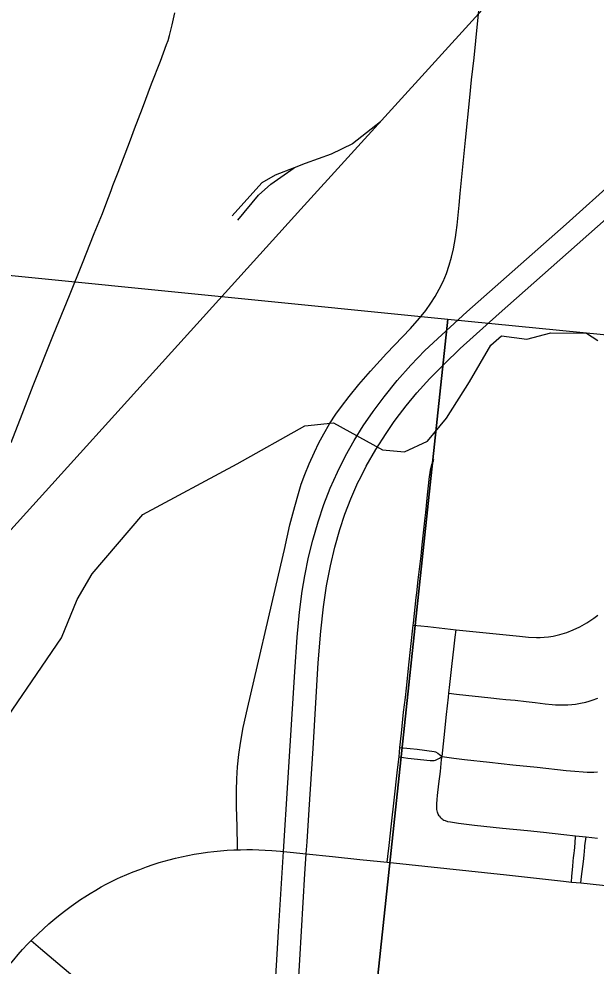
# Model space of a CAD drawing. Extents: x -1.4 to 35.4, y 0 to 22.
# Drawn here: x 29.515 to 30.043, y 17.859 to 18.725 of the extents above; entities that cross this region are included whole.
import ezdxf

# ---------------------------------------------------------------- set-up
doc = ezdxf.new("R2010")
doc.units = 0
for name, color, linetype in [('GM_X_City_Street', 7, 'Continuous'), ('GM_X_County_Road', 7, 'Continuous'), ('GM_X_Interstate_Route', 7, 'Continuous'), ('GM_X_Minor_River', 7, 'Continuous'), ('GM_X_Rail_Line', 7, 'Continuous'), ('GM_X_Section', 7, 'Continuous'), ('GM_X_Township_Road', 7, 'Continuous')]:
    doc.layers.add(name, color=color, linetype=linetype)

msp = doc.modelspace()

# ---------------------------------------------------------------- linework, layer by layer
at = {"layer": 'GM_X_City_Street'}
for points in [[(29.50808, 18.33786), (29.51812, 18.36395), (29.52836, 18.38997), (29.54694, 18.43673), (29.56131, 18.47248), (29.57321, 18.50182), (29.58411, 18.52892), (29.59151, 18.54736), (29.59454, 18.55573), (29.59946, 18.56834), (29.60111, 18.57301), (29.60577, 18.58518), (29.61704, 18.61478), (29.62085, 18.62462), (29.62819, 18.64376), (29.63636, 18.66589), (29.64458, 18.68667), (29.65022, 18.70185), (29.65153, 18.70558), (29.65284, 18.71017), (29.65535, 18.71983), (29.65775, 18.73079)], [(29.85166, 17.95416), (29.85231, 17.95945), (29.85357, 17.96956), (29.85572, 17.98934), (29.85825, 18.01095), (29.86138, 18.03875), (29.86262, 18.05062), (29.86347, 18.05912), (29.86479, 18.07215), (29.86674, 18.09132), (29.86845, 18.10489), (29.86945, 18.11352), (29.86998, 18.11908), (29.87152, 18.13469), (29.87335, 18.15146), (29.87559, 18.17108), (29.87578, 18.17282), (29.87844, 18.1963), (29.87893, 18.20061), (29.88023, 18.21235), (29.88273, 18.23423), (29.88387, 18.24452), (29.88445, 18.25001), (29.88589, 18.2636), (29.88622, 18.26669), (29.88703, 18.2741), (29.88773, 18.28027), (29.88814, 18.284), (29.88906, 18.29276), (29.8906, 18.30682), (29.89111, 18.31037), (29.89153, 18.31297), (29.89203, 18.31518), (29.89273, 18.31779), (29.89399, 18.32128), (29.89449, 18.32236)], [(29.87559, 18.17108), (29.88267, 18.17038), (29.88892, 18.16978), (29.91471, 18.16686), (29.97289, 18.16084), (29.98093, 18.16008), (29.98833, 18.15975), (29.99162, 18.15975), (29.9954, 18.15992), (29.99934, 18.16024), (30.00355, 18.16094), (30.00954, 18.16236), (30.016, 18.16435), (30.02171, 18.1666), (30.02782, 18.16955), (30.03421, 18.17314), (30.03796, 18.1755), (30.04069, 18.17733), (30.04438, 18.18015)], [(29.89927, 17.9966), (29.89855, 17.99805), (29.89782, 17.99998), (29.89742, 18.00118), (29.89718, 18.00231), (29.8971, 18.00343), (29.8971, 18.00464), (29.89726, 18.0077), (29.89758, 18.01164), (29.8979, 18.0151), (29.89911, 18.02595), (29.9004, 18.03721), (29.90159, 18.04817), (29.90174, 18.0494), (29.90193, 18.05091), (29.90265, 18.05672), (29.90391, 18.06821), (29.90596, 18.08916), (29.9078, 18.10517), (29.90821, 18.10878), (29.90913, 18.11688), (29.91132, 18.13599), (29.91278, 18.14908), (29.914, 18.16006), (29.91471, 18.16686)], [(29.90821, 18.10878), (29.91513, 18.10802), (29.94659, 18.10458), (29.9546, 18.10376), (29.96014, 18.10316), (29.96873, 18.10231), (29.97886, 18.10122), (29.9872, 18.10024), (29.99626, 18.09919), (30.00259, 18.09854), (30.00567, 18.09821), (30.00932, 18.09809), (30.01425, 18.09804), (30.01697, 18.09813), (30.02044, 18.09844), (30.02406, 18.09889), (30.02844, 18.09957), (30.03329, 18.10059), (30.03641, 18.10145), (30.03925, 18.10235), (30.04446, 18.10435)], [(29.86347, 18.05912), (29.87274, 18.05816), (29.87916, 18.05749), (29.89482, 18.05561), (29.89609, 18.05519), (29.89814, 18.05391), (29.89949, 18.05285), (29.90193, 18.05091)], [(29.86262, 18.05062), (29.87083, 18.04953), (29.89098, 18.04717), (29.89234, 18.04712), (29.89383, 18.04712), (29.89482, 18.04727), (29.89588, 18.04762), (29.8973, 18.04819), (29.89963, 18.04946), (29.90193, 18.05091)], [(29.90193, 18.05091), (29.91265, 18.04946), (29.92247, 18.04831), (29.94526, 18.04569), (29.96677, 18.04335), (29.9889, 18.04102), (30.0154, 18.03818), (30.02327, 18.0374), (30.03087, 18.03675), (30.03467, 18.03652), (30.03777, 18.03652), (30.04069, 18.03669), (30.04403, 18.03691)], [(29.89927, 17.9966), (29.90023, 17.99539), (29.90104, 17.99451), (29.90192, 17.99379), (29.90265, 17.99322), (29.90361, 17.99266), (29.9049, 17.99226), (29.90707, 17.99162), (29.90956, 17.9911), (29.91692, 17.98996), (29.93173, 17.98814), (29.95706, 17.98548), (29.97993, 17.98316), (29.99476, 17.98169), (30.01312, 17.97968), (30.02408, 17.97847), (30.03374, 17.97741), (30.04419, 17.9763)], [(30.02013, 17.93614), (30.02061, 17.94153), (30.02141, 17.95031), (30.02191, 17.95527), (30.02218, 17.95839), (30.02261, 17.96244), (30.02289, 17.96492), (30.02318, 17.96768), (30.02398, 17.97728), (30.02408, 17.97847)], [(30.02878, 17.9353), (30.0295, 17.94125), (30.03112, 17.95485), (30.03176, 17.96073), (30.03246, 17.96811), (30.03254, 17.9691), (30.03374, 17.97741)], [(29.52639, 17.88265), (29.53478, 17.87547), (29.55459, 17.85851), (29.58129, 17.83626), (29.60142, 17.81964), (29.60968, 17.81307), (29.61373, 17.81021), (29.61752, 17.80809), (29.62036, 17.80687), (29.62336, 17.80608), (29.62643, 17.80563)]]:
    msp.add_lwpolyline(points, dxfattribs=at)
at = {"layer": 'GM_X_County_Road'}
for points in [[(29.60541, 17.93923), (29.60815, 17.9405), (29.61388, 17.94301), (29.61962, 17.94536), (29.6258, 17.9477), (29.63175, 17.9499), (29.63789, 17.95205), (29.64348, 17.95385), (29.64791, 17.95518), (29.65238, 17.95645), (29.65827, 17.95798), (29.6638, 17.95926), (29.6697, 17.96052), (29.67532, 17.96159), (29.68178, 17.96266), (29.68762, 17.96348), (29.69337, 17.96414), (29.69933, 17.96471), (29.70562, 17.96521), (29.7117, 17.96554), (29.71509, 17.96563)], [(29.71509, 17.96563), (29.71762, 17.9657), (29.72339, 17.96578), (29.72864, 17.96578), (29.73454, 17.96562), (29.74027, 17.96533), (29.7463, 17.96498), (29.75437, 17.9643), (29.75697, 17.96406), (29.76299, 17.96352), (29.77782, 17.96198), (29.80188, 17.95949), (29.82683, 17.95682)], [(29.82683, 17.95682), (29.84579, 17.95478), (29.85166, 17.95416)], [(29.85166, 17.95416), (29.96072, 17.94262), (30.01299, 17.93699), (30.02013, 17.93614)], [(29.52639, 17.88265), (29.52754, 17.88384), (29.53269, 17.88867), (29.53756, 17.89338), (29.54244, 17.89781), (29.54792, 17.90238), (29.55299, 17.90644), (29.55809, 17.91046), (29.56284, 17.91396), (29.56727, 17.91706), (29.57144, 17.92002), (29.57554, 17.92273), (29.58029, 17.92569), (29.58546, 17.92877), (29.59039, 17.9316), (29.59502, 17.93413), (29.59919, 17.9363), (29.60359, 17.93839), (29.60541, 17.93923)], [(30.02013, 17.93614), (30.02878, 17.9353), (30.10529, 17.92707), (30.20974, 17.91603), (30.32836, 17.90326), (30.34585, 17.90138)], [(29.38222, 17.7123), (29.38417, 17.71473), (29.39954, 17.73328), (29.42231, 17.76057), (29.44997, 17.79333), (29.47423, 17.82246), (29.49958, 17.85229), (29.5047, 17.85827), (29.51046, 17.86504), (29.51462, 17.86992), (29.51861, 17.87438), (29.52319, 17.87935), (29.52639, 17.88265)]]:
    msp.add_lwpolyline(points, dxfattribs=at)
at = {"layer": 'GM_X_Interstate_Route'}
msp.add_line((29.77852, 17.97285), (29.78043, 18.0025), dxfattribs=at)
for points in [[(29.85768, 18.35622), (29.85999, 18.35954), (29.86902, 18.37145), (29.87896, 18.38344), (29.89067, 18.39636), (29.90375, 18.40968), (29.91864, 18.42382), (29.9542, 18.45586), (30.02535, 18.51892), (30.07317, 18.56143), (30.09369, 18.5804), (30.10824, 18.59478), (30.12095, 18.60837), (30.13147, 18.62058), (30.14146, 18.63322), (30.15052, 18.64578), (30.15866, 18.65823), (30.17155, 18.68062)], [(29.74868, 17.82892), (29.75256, 17.89094), (29.75697, 17.96406), (29.76097, 18.02674), (29.7674, 18.12842), (29.76956, 18.16002), (29.77168, 18.18289), (29.7741, 18.20196), (29.7764, 18.21603), (29.77985, 18.23304), (29.78372, 18.24868), (29.78859, 18.26534), (29.79397, 18.28119), (29.79984, 18.29619), (29.80634, 18.31093), (29.81382, 18.3259), (29.82171, 18.33994), (29.82985, 18.35313), (29.8389, 18.36646), (29.8489, 18.37988), (29.86105, 18.39477), (29.87342, 18.40866), (29.88637, 18.42201), (29.90163, 18.43657), (29.92474, 18.4573), (30.01545, 18.53763), (30.06073, 18.57836)], [(29.82731, 18.30581), (29.83271, 18.31639), (29.8414, 18.33151), (29.85075, 18.34624), (29.85768, 18.35622)], [(29.78043, 18.0025), (29.78413, 18.05829), (29.78875, 18.13643), (29.79105, 18.16557), (29.79347, 18.18783), (29.79631, 18.20692), (29.79989, 18.22526), (29.80393, 18.24222), (29.80852, 18.2584), (29.81321, 18.2726), (29.81852, 18.28658), (29.82506, 18.30141), (29.82731, 18.30581)], [(29.77193, 17.86507), (29.77663, 17.94359), (29.77782, 17.96198), (29.77852, 17.97285)], [(29.74395, 17.42166), (29.74804, 17.48535), (29.75395, 17.58144), (29.75695, 17.62919), (29.76286, 17.72034), (29.76509, 17.7541), (29.76735, 17.78853), (29.77193, 17.86507)]]:
    msp.add_lwpolyline(points, dxfattribs=at)
at = {"layer": 'GM_X_Minor_River'}
for points in [[(29.77666, 18.35336), (29.80262, 18.35587), (29.84755, 18.33143), (29.86757, 18.3295), (29.88858, 18.3393), (29.90602, 18.36018), (29.92711, 18.39349), (29.94669, 18.42684), (29.95632, 18.43536), (29.97935, 18.43261), (30.00141, 18.43822), (30.03395, 18.43793), (30.04442, 18.43127)], [(29.48649, 18.06059), (29.5541, 18.15949), (29.56846, 18.19452), (29.5822, 18.21779), (29.62844, 18.27229), (29.71471, 18.31839), (29.77666, 18.35336)]]:
    msp.add_lwpolyline(points, dxfattribs=at)
at = {"layer": 'GM_X_Rail_Line'}
for points in [[(27.68085, 16.24056), (27.87726, 16.4568), (28.06656, 16.6664), (28.25655, 16.87667), (28.5102, 17.1567), (28.78237, 17.45601), (28.95193, 17.64453), (29.0644, 17.76844), (29.13889, 17.85121), (29.2555, 17.9795), (29.39499, 18.13384), (29.77285, 18.55121), (29.9357, 18.73013), (30.48463, 19.33646), (30.56259, 19.42284)], [(29.84559, 18.63114), (29.81999, 18.61107), (29.80067, 18.60162), (29.77683, 18.59299), (29.7669, 18.58913)], [(29.7669, 18.58913), (29.7493, 18.5823), (29.73738, 18.57531), (29.71025, 18.54531)], [(29.71518, 18.5412), (29.73409, 18.56422), (29.7456, 18.57408), (29.7669, 18.58913)]]:
    msp.add_lwpolyline(points, dxfattribs=at)
at = {"layer": 'GM_X_Section'}
for points in [[(28.88159, 18.55344), (29.90725, 18.45063), (29.80136, 17.45639), (28.78293, 17.56035)], [(29.90725, 18.45063), (30.88459, 18.35447), (30.79442, 17.34824), (29.80136, 17.45639)]]:
    msp.add_lwpolyline(points, close=True, dxfattribs=at)
at = {"layer": 'GM_X_Township_Road'}
msp.add_lwpolyline([(29.71509, 17.96563), (29.71503, 17.96831), (29.71465, 17.98681), (29.71409, 18.00485), (29.71394, 18.0198), (29.71424, 18.03038), (29.71495, 18.04158), (29.71615, 18.05274), (29.71769, 18.06322), (29.72032, 18.07731), (29.72417, 18.09493), (29.75233, 18.21662), (29.75785, 18.24021), (29.76296, 18.26263), (29.76727, 18.27952), (29.77063, 18.29151), (29.77327, 18.29983), (29.77645, 18.30863), (29.78043, 18.31846), (29.78526, 18.32927), (29.78937, 18.33767), (29.79382, 18.3459), (29.79922, 18.35502), (29.805, 18.36392), (29.81003, 18.37104), (29.81698, 18.38017), (29.82589, 18.39106), (29.83651, 18.40327), (29.85124, 18.41931), (29.87298, 18.44236), (29.88122, 18.4516), (29.88705, 18.45882), (29.89176, 18.46532), (29.89576, 18.47154), (29.89946, 18.4783), (29.90289, 18.4852), (29.90593, 18.49262), (29.90855, 18.50021), (29.91058, 18.50733), (29.91237, 18.51516), (29.91335, 18.52032), (29.91423, 18.52551), (29.91489, 18.53001), (29.91575, 18.53655), (29.91755, 18.55508), (29.91847, 18.56561), (29.92336, 18.61447), (29.92736, 18.6534), (29.92902, 18.66948), (29.93132, 18.68979), (29.93287, 18.70533), (29.93547, 18.73307)], dxfattribs=at)

doc.saveas('drawing.dxf')
